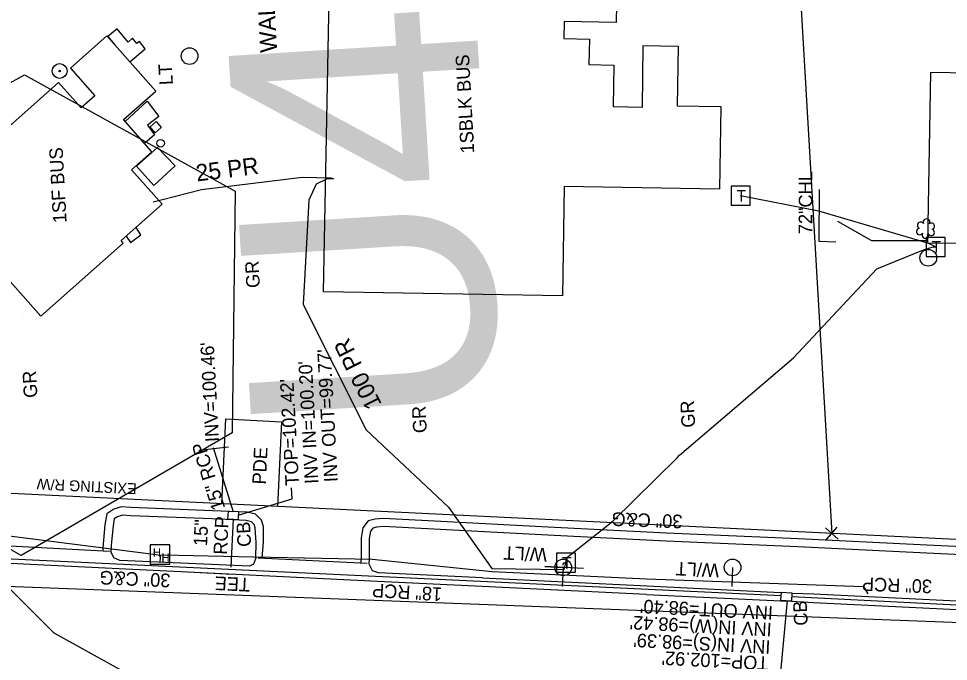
# Model space of a CAD drawing. Extents: x 2364404 to 2371833, y 798876 to 809754.
# Drawn here: x 2369049.4 to 2369323.4, y 801327.9 to 801517.2 of the extents above; entities that cross this region are included whole.
import ezdxf

# ---------------------------------------------------------------- set-up
doc = ezdxf.new("R2010")
doc.units = 0
for name, color, linetype in [('CTL GPS Vertical CELL', 7, 'Continuous'), ('Exist Building', 7, 'Continuous'), ('Exist Building Text', 7, 'Continuous'), ('Exist Horizontal Baseline Alignment Station Label', 7, 'Continuous'), ('Exist Other Culture Area Outline', 7, 'Continuous'), ('Exist Other Culture Fence Line', 7, 'Continuous'), ('Exist Other Culture Fence Line Text', 7, 'Continuous'), ('Exist Other Culture Gate', 7, 'Continuous'), ('Exist Other Culture Located Object CELL', 7, 'Continuous'), ('Exist Property Corner CELL', 7, 'Continuous'), ('Exist Property Line', 7, 'Continuous'), ('Exist Property Owner Text', 7, 'Continuous'), ('Exist Right of Way Easement Line', 7, 'Continuous'), ('Exist Right of Way Easement Line Text', 7, 'Continuous'), ('Exist Right of Way Line', 7, 'Continuous'), ('Exist Right of Way Line Text', 7, 'Continuous'), ('Exist Roads Curbs', 7, 'Continuous'), ('Exist Roads Curbs Text', 7, 'Continuous'), ('Exist Roads EOP', 7, 'Continuous'), ('Exist Roads EOP Other', 7, 'Continuous'), ('Exist Roads Soil Text', 7, 'Continuous'), ('Exist Structure Minor Catch Basin', 7, 'Continuous'), ('Exist Structure Minor Catch Basin Leader', 7, 'Continuous'), ('Exist Structure Minor Catch Basin Text', 7, 'Continuous'), ('Exist Structure Minor Catch Basin Top Elevation', 7, 'Continuous'), ('Exist Structure Minor Head and End Wall', 7, 'Continuous'), ('Exist Structure Minor Pipes RCP 15 Inch', 7, 'Continuous'), ('Exist Structure Minor Pipes RCP 15 Inch Invert', 7, 'Continuous'), ('Exist Structure Minor Pipes RCP 15 Inch Text', 7, 'Continuous'), ('Exist Structure Minor Pipes RCP 18 Inch', 7, 'Continuous'), ('Exist Structure Minor Pipes RCP 18 Inch Invert', 7, 'Continuous'), ('Exist Structure Minor Pipes RCP 18 Inch Text', 7, 'Continuous'), ('Exist Structure Minor Pipes RCP 30 Inch', 7, 'Continuous'), ('Exist Structure Minor Pipes RCP 30 Inch Invert', 7, 'Continuous'), ('Exist Structure Minor Pipes RCP 30 Inch Text', 7, 'Continuous'), ('Exist Utilities Gas UG Line SUE LOS D', 7, 'Continuous'), ('Exist Utilities Other Pole CELL', 7, 'Continuous'), ('Exist Utilities Other Pole Text', 7, 'Continuous'), ('Exist Utilities Power Hand Hole CELL', 7, 'Continuous'), ('Exist Utilities Power Joint Use Telephone CELL', 7, 'Continuous'), ('Exist Utilities Power Pole CELL', 7, 'Continuous'), ('Exist Utilities Power UG Cable SUE LOS B', 7, 'Continuous'), ('Exist Utilities Telephone Pedestal CELL', 7, 'Continuous'), ('Exist Utilities Telephone UG Cable SUE LOS C', 7, 'Continuous'), ('Exist Utilities Telephone UG Cable SUE LOS C Text', 7, 'Continuous'), ('Exist Vegetation Shrub CELL', 7, 'Continuous')]:
    doc.layers.add(name, color=color, linetype=linetype)

msp = doc.modelspace()

# ---------------------------------------------------------------- linework, layer by layer
at = {"layer": 'CTL GPS Vertical CELL'}
msp.add_line((2369050.75, 801430.19), (2369050.75, 801430.19), dxfattribs=at)
msp.add_lwpolyline([(2368988.96, 801465.98), (2369051.11, 801500.65), (2369113.27, 801466.46), (2369112.31, 801395.22), (2369050.16, 801359.12), (2368988.96, 801393.79)], close=True, dxfattribs=at)
at = {"layer": 'Exist Building'}
msp.add_lwpolyline([(2369225.77, 801531.57), (2369225.5, 801516.06), (2369210.18, 801516.34), (2369210.1, 801511.36), (2369217.64, 801511.21), (2369217.47, 801503.68), (2369224.87, 801503.54), (2369224.66, 801491.36), (2369233.3, 801491.2), (2369233.52, 801509.33), (2369243.75, 801509.14), (2369243.47, 801491.52), (2369256.35, 801491.31), (2369255.96, 801467.03), (2369210.15, 801467.77), (2369209.69, 801435.64), (2369139.29, 801436.79), (2369141.34, 801543.78)], dxfattribs=at)
for points in [[(2369055.97, 801429.57), (2369080.23, 801451.13), (2369079.59, 801451.84), (2369091.7, 801462.59), (2369082.71, 801472.7), (2369088.7, 801478.03), (2369080.31, 801487.48), (2369089.8, 801495.91), (2369075.36, 801512.16), (2369064.65, 801502.64), (2369071.84, 801494.54), (2369067.82, 801490.97), (2369061.18, 801498.44), (2369035.05, 801475.21), (2369041.36, 801468.11), (2369030.58, 801458.53), (2369034.74, 801453.85), (2369031.33, 801450.82), (2369039.16, 801442.01), (2369042.38, 801444.86)], [(2369317.35, 801451.14), (2369318.26, 801501.5), (2369369.31, 801500.58), (2369368.4, 801450.03), (2369354.79, 801450.28), (2369354.56, 801427.64), (2369328.75, 801428.02), (2369329.08, 801451.05)]]:
    msp.add_lwpolyline(points, close=True, dxfattribs=at)
at = {"layer": 'Exist Other Culture Area Outline'}
for points in [[(2369082.18, 801504.48), (2369086.69, 801508.29), (2369085.01, 801510.45), (2369084.28, 801509.92), (2369082.95, 801511.48), (2369081.71, 801510.3), (2369078.4, 801514.22), (2369075.73, 801511.98), (2369077.8, 801509.56)], [(2369080.8, 801486.93), (2369087.28, 801492.97), (2369090.73, 801488.45), (2369087.37, 801485.9), (2369089.47, 801482.99), (2369086.52, 801480.48)], [(2369084.14, 801473.74), (2369090.38, 801479.26), (2369095.51, 801473.83), (2369089.22, 801468.09), (2369084.14, 801473.74)], [(2369081.08, 801453.16), (2369082.4, 801451.32), (2369085.41, 801453.58), (2369084, 801455.75)]]:
    msp.add_lwpolyline(points, dxfattribs=at)
msp.add_lwpolyline([(2369091.44, 801485.13), (2369089.61, 801483.61), (2369088.15, 801485.37), (2369089.97, 801486.89)], close=True, dxfattribs=at)
msp.add_circle((2369091.24, 801480.54), 1.13, dxfattribs=at)
at = {"layer": 'Exist Other Culture Fence Line'}
msp.add_line((2369317.36, 801451.81), (2369300.85, 801451.8), dxfattribs=at)
msp.add_lwpolyline([(2369285.34, 801466.93), (2369285.29, 801451.72), (2369290.27, 801451.47)], dxfattribs=at)
at = {"layer": 'Exist Other Culture Gate'}
msp.add_line((2369300.85, 801451.8), (2369290.85, 801457.47), dxfattribs=at)
at = {"layer": 'Exist Other Culture Located Object CELL'}
for radius in [2.18, 0.24]:
    msp.add_circle((2369061.49, 801501.8), radius, dxfattribs=at)
at = {"layer": 'Exist Property Corner CELL'}
msp.add_line((2369289.04, 801365.64), (2369289.04, 801365.64), dxfattribs=at)
msp.add_lwpolyline([(2369290.91, 801363.97), (2369287.17, 801367.3), (2369289.04, 801365.64), (2369287.38, 801363.77), (2369290.7, 801367.5)], dxfattribs=at)
at = {"layer": 'Exist Property Line'}
msp.add_line((2369274.15, 801621.28), (2369289.04, 801365.64), dxfattribs=at)
at = {"layer": 'Exist Right of Way Easement Line'}
for p, q in [((2369109.3, 801374.35), (2369110.51, 801399.32)), ((2369110.51, 801399.32), (2369126.89, 801398.52)), ((2369126.89, 801398.52), (2369125.68, 801373.55))]:
    msp.add_line(p, q, dxfattribs=at)
at = {"layer": 'Exist Right of Way Line'}
msp.add_line((2369517.33, 801354.57), (2369038.84, 801377.76), dxfattribs=at)
at = {"layer": 'Exist Roads Curbs'}
for points in [[(2369119.35, 801358.38), (2369119.41, 801362.97), (2369119.14, 801367.27), (2369118.84, 801368.23), (2369118.01, 801369.06), (2369116.46, 801369.42), (2369106.48, 801369.88), (2369082.43, 801370.79), (2369079.97, 801370.95), (2369078.54, 801370.53), (2369077.6, 801369.9), (2369077.23, 801367.81), (2369076.64, 801362.12), (2369076.54, 801360.32)], [(2369415.22, 801343.68), (2369415.47, 801347.54), (2369415.65, 801353.05), (2369415.16, 801354.46), (2369413.14, 801355.15), (2369399.18, 801355.68), (2369377.12, 801356.64), (2369346.05, 801358.45), (2369315.04, 801359.88), (2369279.11, 801361.67), (2369240.28, 801363.35), (2369207.25, 801365.03), (2369169.94, 801366.96), (2369156.91, 801367.62), (2369154.92, 801367.45), (2369153.79, 801367.17), (2369153.07, 801366.26), (2369152.71, 801364.13), (2369152.75, 801358.11), (2369152.63, 801356.71), (2369152.7, 801356.57)], [(2369119.35, 801358.38), (2369118.58, 801356.59), (2369117.44, 801356.02), (2369079.25, 801357.69), (2369077.49, 801358.44), (2369076.54, 801360.32)], [(2369186.17, 801352.57), (2369155.46, 801354.05), (2369153.66, 801354.63), (2369152.7, 801356.57)], [(2369186.17, 801352.57), (2369234.64, 801350.23), (2369273.98, 801348.23)], [(2369277.31, 801347.99), (2369283.8, 801347.81), (2369333.89, 801345.4), (2369384.91, 801342.81), (2369384.91, 801342.87), (2369412.69, 801341.57), (2369414.5, 801342.12), (2369415.22, 801343.68)]]:
    msp.add_lwpolyline(points, dxfattribs=at)
at = {"layer": 'Exist Roads EOP'}
for points in [[(2369234.46, 801347.67), (2369186.06, 801350.01), (2369155.16, 801351.49), (2369117.45, 801353.37), (2369078.96, 801355.23), (2369038.86, 801357.16), (2369033.22, 801357.63), (2369030.16, 801357.67), (2369027.49, 801357.88)], [(2369101.16, 801354.18), (2369112.43, 801353.63)], [(2369234.46, 801347.67), (2369274.1, 801345.74), (2369277.22, 801345.64), (2369283.68, 801345.28), (2369333.94, 801342.82), (2369384.72, 801340.34), (2369412.6, 801338.97), (2369436.08, 801337.9), (2369453.2, 801336.93), (2369468.87, 801336.23)]]:
    msp.add_lwpolyline(points, dxfattribs=at)
at = {"layer": 'Exist Roads EOP Other'}
for p, q in [((2369076.14, 801360.3), (2369042.57, 801362.09)), ((2369152.1, 801356.73), (2369119.99, 801358.35))]:
    msp.add_line(p, q, dxfattribs=at)
for points in [[(2369121.16, 801358.38), (2369121.59, 801363.1), (2369121.57, 801367.65), (2369120.98, 801369.53), (2369119.24, 801371.28), (2369116.79, 801371.84), (2369106.58, 801372.32), (2369082.56, 801373.22), (2369079.69, 801373.41), (2369077.5, 801372.76), (2369075.38, 801371.36), (2369074.81, 801368.13), (2369074.2, 801361.34), (2369074.26, 801360.51)], [(2369417.46, 801343.67), (2369417.85, 801347.38), (2369418.05, 801353.42), (2369417.02, 801356.33), (2369413.58, 801357.52), (2369399.28, 801358.07), (2369377.24, 801359.02), (2369346.17, 801360.83), (2369315.15, 801362.26), (2369279.23, 801364.05), (2369240.39, 801365.73), (2369207.38, 801367.41), (2369170.06, 801369.34), (2369156.86, 801370.01), (2369154.53, 801369.81), (2369152.43, 801369.29), (2369150.82, 801367.27), (2369150.33, 801364.32), (2369150.36, 801358.23), (2369150.2, 801356.75)]]:
    msp.add_lwpolyline(points, dxfattribs=at)
at = {"layer": 'Exist Structure Minor Catch Basin'}
for points in [[(2369114.08, 801369.61), (2369111.08, 801369.79), (2369111.22, 801372.22), (2369114.22, 801372.05)], [(2369274.21, 801348.29), (2369277.33, 801348.12), (2369277.2, 801345.71), (2369274.08, 801345.88)]]:
    msp.add_lwpolyline(points, close=True, dxfattribs=at)
at = {"layer": 'Exist Structure Minor Catch Basin Leader'}
msp.add_lwpolyline([(2369114.08, 801370.99), (2369129.99, 801375.79), (2369129.81, 801379.04)], dxfattribs=at)
at = {"layer": 'Exist Structure Minor Head and End Wall'}
msp.add_line((2369102.48, 801390.18), (2369111.3, 801391.09), dxfattribs=at)
at = {"layer": 'Exist Structure Minor Pipes RCP 15 Inch'}
for p, q in [((2369112.78, 801371.91), (2369106.87, 801390.8)), ((2369112.07, 801355.71), (2369112.75, 801369.94))]:
    msp.add_line(p, q, dxfattribs=at)
at = {"layer": 'Exist Structure Minor Pipes RCP 18 Inch'}
msp.add_line((2369274.26, 801347.2), (2369033.12, 801358.75), dxfattribs=at)
at = {"layer": 'Exist Structure Minor Pipes RCP 30 Inch'}
for p, q in [((2369270.95, 801291.43), (2369275.98, 801345.85)), ((2369277.16, 801347.08), (2369350.29, 801343.31))]:
    msp.add_line(p, q, dxfattribs=at)
at = {"layer": 'Exist Utilities Gas UG Line SUE LOS D'}
for p, q in [((2369027.85, 801368.19), (2369059.77, 801336.39)), ((2368911.65, 801355.24), (2369335.44, 801339.08)), ((2369059.99, 801336.23), (2369086.23, 801321.76))]:
    msp.add_line(p, q, dxfattribs=at)
msp.add_arc((2369060.48, 801337.1), 1, 225.1145, 241.128, dxfattribs=at)
at = {"layer": 'Exist Utilities Other Pole CELL'}
for centre in [(2369099.8, 801506.2), (2369317.52, 801446.8)]:
    msp.add_circle(centre, 2.46, dxfattribs=at)
at = {"layer": 'Exist Utilities Power Hand Hole CELL'}
msp.add_line((2369091.12, 801359.24), (2369091.12, 801359.24), dxfattribs=at)
msp.add_lwpolyline([(2369088.17, 801356.52), (2369093.92, 801356.52), (2369093.92, 801362.27), (2369088.17, 801362.27), (2369088.17, 801356.52)], dxfattribs=at)
at = {"layer": 'Exist Utilities Power Joint Use Telephone CELL'}
msp.add_line((2369209.92, 801355.59), (2369209.92, 801355.59), dxfattribs=at)
msp.add_lwpolyline([(2369215.85, 801355.28), (2369204.53, 801355.92), (2369209.92, 801355.61), (2369209.62, 801349.98)], dxfattribs=at)
msp.add_circle((2369209.92, 801355.59), 2.45, dxfattribs=at)
at = {"layer": 'Exist Utilities Power Pole CELL'}
for q in [(2369259.61, 801349.98), (2369259.82, 801355.6)]:
    msp.add_line((2369259.82, 801355.6), q, dxfattribs=at)
msp.add_circle((2369259.82, 801355.6), 2.45, dxfattribs=at)
at = {"layer": 'Exist Utilities Power UG Cable SUE LOS B'}
for points in [[(2369003.09, 801380.04), (2369015.41, 801370.69), (2369025.11, 801366.54), (2369040.28, 801365.72), (2369089.9, 801359.42), (2369091.12, 801359.24), (2369091.91, 801359.28), (2369118.71, 801358.7), (2369153.65, 801358.03), (2369188.99, 801354.39), (2369234.48, 801352.22), (2369298.39, 801350.02), (2369299.67, 801347.85)], [(2369091.12, 801359.24), (2369091.12, 801358.66), (2369091.02, 801357.11)]]:
    msp.add_lwpolyline(points, dxfattribs=at)
at = {"layer": 'Exist Utilities Telephone Pedestal CELL'}
for p, q in [((2369262.15, 801465.07), (2369262.15, 801465.07)), ((2369319.64, 801450.03), (2369319.64, 801450.03)), ((2369210.7, 801356.99), (2369210.7, 801356.99))]:
    msp.add_line(p, q, dxfattribs=at)
for points in [[(2369259.43, 801462.25), (2369265.02, 801462.25), (2369265.02, 801467.84), (2369259.43, 801467.84), (2369259.43, 801462.25)], [(2369316.92, 801447.2), (2369322.51, 801447.2), (2369322.51, 801452.8), (2369316.92, 801452.8), (2369316.92, 801447.2)], [(2369207.98, 801354.17), (2369213.57, 801354.17), (2369213.57, 801359.76), (2369207.98, 801359.76), (2369207.98, 801354.17)]]:
    msp.add_lwpolyline(points, dxfattribs=at)
at = {"layer": 'Exist Utilities Telephone UG Cable SUE LOS C'}
for points in [[(2369089.04, 801463.27), (2369091.85, 801463.94), (2369103.29, 801466.92), (2369132.93, 801470.56), (2369141.4, 801470.31), (2369142.16, 801470.02)], [(2369142.16, 801470.02), (2369140.17, 801469.95), (2369137.09, 801468.43), (2369134.95, 801463.78), (2369133.24, 801433.04), (2369151.8, 801396.13), (2369176.06, 801373.33), (2369188.84, 801355.29), (2369210.24, 801354.96), (2369210.7, 801356.99)], [(2369319.64, 801450.03), (2369317.64, 801451.05), (2369285.22, 801460.53), (2369262.15, 801465.07)], [(2369210.7, 801356.99), (2369210.92, 801358.48), (2369224.5, 801369.26), (2369243.47, 801387.86), (2369244.15, 801388.68), (2369277.77, 801417.33), (2369302.39, 801443.53), (2369316.13, 801449.13), (2369317.97, 801449.73), (2369319.09, 801450.06), (2369319.64, 801450.03)], [(2369209.89, 801356.32), (2369209.95, 801356.98), (2369210.7, 801356.99)]]:
    msp.add_lwpolyline(points, dxfattribs=at)
at = {"layer": 'Exist Vegetation Shrub CELL'}
msp.add_line((2369316.76, 801455.21), (2369316.76, 801455.21), dxfattribs=at)
for centre, radius, start, end in [((2369316.99, 801457.25), 0.99, 334.8391, 200.4717), ((2369314.96, 801454.51), 0.955, 95.1099, 327.9534), ((2369315.27, 801456.34), 0.968, 35.8908, 245.4216), ((2369318.39, 801454.28), 0.937, 204.9913, 73.4601), ((2369318.43, 801456.08), 0.929, 284.4567, 126.0861), ((2369316.63, 801453.53), 0.984, 151.2797, 21.387)]:
    msp.add_arc(centre, radius, start, end, dxfattribs=at)

# ---------------------------------------------------------------- texts
at = {"layer": 'Exist Building Text'}
for s, p in [('1SBLK BUS', (2369183.7, 801477.65)), ('1SF BUS', (2369063.56, 801457.14))]:
    msp.add_text(s, height=4, rotation=93.0566, dxfattribs=at).set_placement(p)
at = {"layer": 'Exist Horizontal Baseline Alignment Station Label'}
msp.add_text('U4762-2', height=73.5, rotation=93.5494, dxfattribs=at).set_placement((2369191.67, 801397.73))
at = {"layer": 'Exist Other Culture Fence Line Text'}
msp.add_text('72"CHL', height=4, rotation=89.819, dxfattribs=at).set_placement((2369283.3, 801453.74))
at = {"layer": 'Exist Property Owner Text'}
msp.add_text('WALTER LEON SHEARIN', height=5, rotation=93.0566, dxfattribs=at).set_placement((2369125.62, 801507.35))
at = {"layer": 'Exist Right of Way Easement Line Text'}
msp.add_text('PDE', height=4, rotation=87.2256, dxfattribs=at).set_placement((2369122.25, 801379.96))
at = {"layer": 'Exist Right of Way Line Text'}
msp.add_text('EXISTING R/W', height=3.2, rotation=177.2256, dxfattribs=at).set_placement((2369084.27, 801380.36))
at = {"layer": 'Exist Roads Curbs Text'}
for rotation, p in [(177.8749, (2369245.13, 801371.09)), (177.4687, (2369094.22, 801353.72))]:
    msp.add_text('30" C&G', height=4, rotation=rotation, dxfattribs=at).set_placement(p)
at = {"layer": 'Exist Roads Soil Text'}
for p in [(2369120.54, 801438.02), (2369054.95, 801405.65), (2369169.73, 801395.27), (2369248.83, 801396.87)]:
    msp.add_text('GR', height=4, rotation=93.0566, dxfattribs=at).set_placement(p)
at = {"layer": 'Exist Structure Minor Catch Basin Text'}
for p in [(2369117.95, 801361.77), (2369282.02, 801338.54)]:
    msp.add_text('CB', height=4, rotation=93.0566, dxfattribs=at).set_placement(p)
at = {"layer": 'Exist Structure Minor Catch Basin Top Elevation'}
for s, rotation, p in [("TOP=102.42'", 93.0566, (2369132.07, 801379.79)), ("TOP=102.92'", 177.0492, (2369270.5, 801329.32))]:
    msp.add_text(s, height=4, rotation=rotation, dxfattribs=at).set_placement(p)
at = {"layer": 'Exist Structure Minor Pipes RCP 15 Inch Invert'}
for s, p in [("INV=100.46'", (2369108.48, 801392.65)), ("INV OUT=99.77'", (2369143.48, 801380.83)), ("INV IN=100.20'", (2369137.76, 801380.32))]:
    msp.add_text(s, height=4, rotation=93.0566, dxfattribs=at).set_placement(p)
at = {"layer": 'Exist Structure Minor Pipes RCP 15 Inch Text'}
for s, rotation, p in [('15" RCP', 107.3796, (2369110.34, 801373.14)), ('RCP', 87.3029, (2369110.82, 801359.29)), ('15"', 87.3029, (2369104.93, 801361.81)), ('TEE', 177.2054, (2369117.7, 801352.46))]:
    msp.add_text(s, height=4, rotation=rotation, dxfattribs=at).set_placement(p)
at = {"layer": 'Exist Structure Minor Pipes RCP 18 Inch Invert'}
msp.add_text("INV IN(W)=98.42'", height=4, rotation=177.0492, dxfattribs=at).set_placement((2369271.46, 801339.25))
at = {"layer": 'Exist Structure Minor Pipes RCP 18 Inch Text'}
msp.add_text('18" RCP', height=4, rotation=176.5152, dxfattribs=at).set_placement((2369174.32, 801349.64))
at = {"layer": 'Exist Structure Minor Pipes RCP 30 Inch Invert'}
for s, p in [("INV OUT=98.40'", (2369271.83, 801344.16)), ("INV IN(S)=98.39'", (2369271.08, 801334.11))]:
    msp.add_text(s, height=4, rotation=177.0492, dxfattribs=at).set_placement(p)
at = {"layer": 'Exist Structure Minor Pipes RCP 30 Inch Text'}
msp.add_text('30" RCP', height=4, rotation=177.8515, dxfattribs=at).set_placement((2369318.67, 801351.96))
at = {"layer": 'Exist Utilities Other Pole Text'}
for s, rotation, p in [('LT', 93.0566, (2369094.89, 801497.78)), ('W/LT', 177.2072, (2369205.22, 801361.3)), ('W/LT', 177.2072, (2369255.93, 801356.67))]:
    msp.add_text(s, height=4, rotation=rotation, dxfattribs=at).set_placement(p)
at = {"layer": 'Exist Utilities Power Hand Hole CELL'}
for p in [(2369088.96, 801358.77), (2369091.52, 801357.25)]:
    msp.add_text('H', height=2.5, dxfattribs=at).set_placement(p)
at = {"layer": 'Exist Utilities Telephone Pedestal CELL'}
for p in [(2369261.02, 801463.36), (2369318.51, 801448.31), (2369209.57, 801355.28)]:
    msp.add_text('T', height=3.42, dxfattribs=at).set_placement(p)
at = {"layer": 'Exist Utilities Telephone UG Cable SUE LOS C Text'}
for s, rotation, p in [('25 PR', 6.999, (2369101.95, 801469.27)), ('100 PR', 116.6864, (2369156.54, 801403.68))]:
    msp.add_text(s, height=5, rotation=rotation, dxfattribs=at).set_placement(p)

doc.saveas('drawing.dxf')
